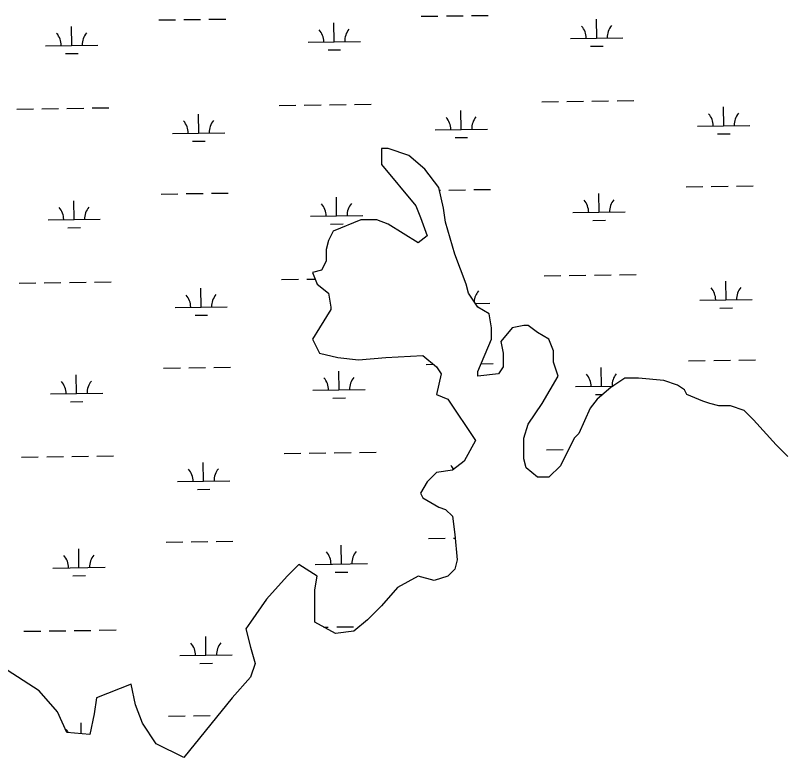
# Model space of a CAD drawing. Extents: x 3767014 to 3805179, y 361544 to 387384.
# Drawn here: x 3771779 to 3773246, y 370162 to 371580 of the extents above; entities that cross this region are included whole.
import ezdxf

# ---------------------------------------------------------------- set-up
doc = ezdxf.new("R2010")
doc.units = 0
doc.layers.add('V-TOPO-SHOR', color=7, linetype='Continuous')
doc.layers.add('V-WETL-SWMP', color=7, linetype='Continuous')

msp = doc.modelspace()

# ---------------------------------------------------------------- linework, layer by layer
at = {"layer": 'V-TOPO-SHOR'}
for p, q in [((3772491.598, 371325.868), (3772478.427, 371325.868)), ((3772478.427, 371325.868), (3772478.427, 371295.117)), ((3772531.111, 371312.689), (3772491.598, 371325.868)), ((3772561.844, 371286.331), (3772531.111, 371312.689)), ((3772478.427, 371295.117), (3772544.282, 371216.043)), ((3772588.186, 371251.187), (3772561.844, 371286.331)), ((3772596.966, 371211.65), (3772588.186, 371251.187)), ((3772544.282, 371216.043), (3772553.063, 371194.079)), ((3772601.357, 371185.293), (3772596.966, 371211.65)), ((3772438.914, 371189.686), (3772386.23, 371167.721)), ((3772469.646, 371189.686), (3772438.914, 371189.686)), ((3772491.598, 371180.9), (3772469.646, 371189.686)), ((3772548.673, 371145.756), (3772491.598, 371180.9)), ((3772553.063, 371194.079), (3772566.234, 371158.935)), ((3772618.918, 371123.791), (3772601.357, 371185.293)), ((3772386.23, 371167.721), (3772377.449, 371150.149)), ((3772566.234, 371158.935), (3772548.673, 371145.756)), ((3772377.449, 371150.149), (3772373.059, 371132.577)), ((3772373.059, 371132.577), (3772373.059, 371110.612)), ((3772640.869, 371066.682), (3772618.918, 371123.791)), ((3772373.059, 371110.612), (3772364.278, 371093.04)), ((3772364.278, 371093.04), (3772346.717, 371088.647)), ((3772346.717, 371088.647), (3772355.497, 371066.682)), ((3772355.497, 371066.682), (3772377.449, 371049.11)), ((3772645.26, 371049.11), (3772640.869, 371066.682)), ((3772377.449, 371049.11), (3772381.839, 371022.752)), ((3772662.821, 371022.752), (3772645.26, 371049.11)), ((3772381.839, 371022.752), (3772381.839, 371018.359)), ((3772684.773, 371009.573), (3772662.821, 371022.752)), ((3772381.839, 371018.359), (3772359.888, 370983.215)), ((3772689.163, 370983.215), (3772684.773, 371009.573)), ((3772359.888, 370983.215), (3772346.717, 370961.251)), ((3772689.163, 370961.25), (3772689.163, 370983.215)), ((3772728.676, 370983.215), (3772706.724, 370956.858)), ((3772750.628, 370987.608), (3772728.676, 370983.215)), ((3772759.409, 370987.608), (3772750.628, 370987.608)), ((3772776.97, 370974.429), (3772759.409, 370987.608)), ((3772346.717, 370961.251), (3772359.888, 370934.893)), ((3772662.821, 370899.749), (3772689.163, 370961.25)), ((3772798.922, 370961.25), (3772776.97, 370974.429)), ((3772807.702, 370939.286), (3772798.922, 370961.25)), ((3772706.724, 370956.858), (3772711.115, 370934.893)), ((3772359.888, 370934.893), (3772395.01, 370926.107)), ((3772711.115, 370934.893), (3772711.115, 370908.535)), ((3772807.702, 370917.321), (3772807.702, 370939.286)), ((3772395.01, 370926.107), (3772434.524, 370921.714)), ((3772434.524, 370921.714), (3772487.208, 370926.107)), ((3772487.208, 370926.107), (3772557.453, 370930.5)), ((3772557.453, 370930.5), (3772583.795, 370908.535)), ((3772816.483, 370890.963), (3772807.702, 370917.321)), ((3772583.795, 370908.535), (3772592.576, 370895.356)), ((3772711.115, 370908.535), (3772702.334, 370895.356)), ((3772592.576, 370895.356), (3772583.795, 370855.819)), ((3772662.821, 370890.963), (3772662.821, 370899.749)), ((3772702.334, 370895.356), (3772662.821, 370890.963)), ((3772785.751, 370838.247), (3772816.483, 370890.963)), ((3772943.803, 370886.57), (3772917.461, 370868.998)), ((3772970.145, 370886.57), (3772943.803, 370886.57)), ((3773018.439, 370882.177), (3772970.145, 370886.57)), ((3773044.781, 370873.391), (3773018.439, 370882.177)), ((3773057.952, 370864.605), (3773044.781, 370873.391)), ((3772917.461, 370868.998), (3772891.119, 370847.033)), ((3773062.343, 370855.819), (3773057.952, 370864.605)), ((3772583.795, 370855.819), (3772605.747, 370847.033)), ((3772605.747, 370847.033), (3772658.431, 370767.959)), ((3772891.119, 370847.033), (3772877.948, 370829.461)), ((3773093.075, 370842.64), (3773062.343, 370855.819)), ((3773106.246, 370838.247), (3773093.075, 370842.64)), ((3772759.409, 370798.71), (3772785.751, 370838.247)), ((3772877.948, 370829.461), (3772855.996, 370781.138)), ((3773123.807, 370833.854), (3773106.246, 370838.247)), ((3773145.759, 370833.854), (3773123.807, 370833.854)), ((3773172.101, 370825.068), (3773145.759, 370833.854)), ((3773189.663, 370807.496), (3773172.101, 370825.068)), ((3772750.628, 370772.352), (3772759.409, 370798.71)), ((3773233.566, 370759.173), (3773189.663, 370807.496)), ((3772750.628, 370732.816), (3772750.628, 370772.352)), ((3772847.216, 370772.352), (3772820.874, 370719.637)), ((3772855.996, 370781.138), (3772847.216, 370772.352)), ((3772658.431, 370767.959), (3772636.479, 370728.423)), ((3773255.518, 370737.209), (3773233.566, 370759.173)), ((3772636.479, 370728.423), (3772614.528, 370710.851)), ((3772755.018, 370715.244), (3772750.628, 370732.816)), ((3772614.528, 370710.851), (3772583.795, 370706.458)), ((3772776.97, 370697.672), (3772755.018, 370715.244)), ((3772820.874, 370719.637), (3772798.922, 370697.672)), ((3772583.795, 370706.458), (3772566.234, 370688.886)), ((3772798.922, 370697.672), (3772776.97, 370697.672)), ((3772566.234, 370688.886), (3772553.063, 370666.921)), ((3772553.063, 370666.921), (3772557.453, 370658.135)), ((3772557.453, 370658.135), (3772588.186, 370640.563)), ((3772588.186, 370640.563), (3772601.357, 370636.17)), ((3772601.357, 370636.17), (3772614.528, 370622.991)), ((3772614.528, 370622.991), (3772618.918, 370587.847)), ((3772618.918, 370587.847), (3772623.308, 370539.525)), ((3772623.308, 370539.525), (3772618.918, 370521.953)), ((3772320.374, 370530.739), (3772298.423, 370508.774)), ((3772355.497, 370508.774), (3772320.374, 370530.739)), ((3772618.918, 370521.953), (3772605.747, 370508.774)), ((3772298.423, 370508.774), (3772258.91, 370464.844)), ((3772351.107, 370482.416), (3772355.497, 370508.774)), ((3772548.673, 370508.774), (3772509.159, 370486.809)), ((3772579.405, 370499.988), (3772548.673, 370508.774)), ((3772605.747, 370508.774), (3772579.405, 370499.988)), ((3772351.107, 370420.914), (3772351.107, 370482.416)), ((3772509.159, 370486.809), (3772478.427, 370451.665)), ((3772258.91, 370464.844), (3772228.177, 370420.914)), ((3772478.427, 370451.665), (3772452.085, 370425.307)), ((3772228.177, 370420.914), (3772219.397, 370407.735)), ((3772390.62, 370398.949), (3772351.107, 370420.914)), ((3772452.085, 370425.307), (3772425.743, 370403.342)), ((3772219.397, 370407.735), (3772228.177, 370372.591)), ((3772425.743, 370403.342), (3772390.62, 370398.949)), ((3772228.177, 370372.591), (3772236.958, 370341.84)), ((3772236.958, 370341.84), (3772228.177, 370315.483)), ((3771824.265, 370289.125), (3771762.8, 370328.661)), ((3772228.177, 370315.483), (3772193.054, 370275.946)), ((3771999.879, 370302.304), (3771934.024, 370275.946)), ((3772008.66, 370262.767), (3771999.879, 370302.304)), ((3771859.388, 370249.588), (3771824.265, 370289.125)), ((3771934.024, 370275.946), (3771929.634, 370245.195)), ((3772193.054, 370275.946), (3772100.857, 370161.728)), ((3772021.831, 370227.623), (3772008.66, 370262.767)), ((3771876.949, 370210.051), (3771859.388, 370249.588)), ((3771929.634, 370245.195), (3771920.853, 370205.658)), ((3772048.173, 370188.086), (3772021.831, 370227.623)), ((3771920.853, 370205.658), (3771876.949, 370210.051)), ((3772100.857, 370161.728), (3772048.173, 370188.086))]:
    msp.add_line(p, q, dxfattribs=at)
at = {"layer": 'V-WETL-SWMP'}
for p, q in [((3772554.737, 371578.414), (3772586.734, 371578.858)), ((3772602.732, 371579.081), (3772634.729, 371579.525)), ((3772650.727, 371579.747), (3772682.724, 371580.192)), ((3772052.877, 371571.442), (3772084.874, 371571.887)), ((3772100.873, 371572.109), (3772132.869, 371572.554)), ((3772148.868, 371572.776), (3772180.865, 371573.22)), ((3772388.334, 371529.668), (3772387.834, 371565.664)), ((3772890.193, 371536.639), (3772889.693, 371572.636)), ((3771886.474, 371522.696), (3771885.974, 371558.693)), ((3772840.198, 371535.945), (3772940.189, 371537.334)), ((3771836.479, 371522.002), (3771936.469, 371523.391)), ((3772338.339, 371528.973), (3772438.329, 371530.362)), ((3772878.409, 371521.043), (3772902.407, 371521.376)), ((3771874.69, 371507.1), (3771898.687, 371507.434)), ((3772376.549, 371514.072), (3772400.547, 371514.405)), ((3772785.027, 371415.096), (3772817.024, 371415.54)), ((3772833.023, 371415.763), (3772865.02, 371416.207)), ((3772881.018, 371416.429), (3772913.015, 371416.874)), ((3772929.014, 371417.096), (3772961.01, 371417.54)), ((3771781.308, 371401.153), (3771813.305, 371401.597)), ((3771829.304, 371401.82), (3771861.301, 371402.264)), ((3771877.299, 371402.486), (3771909.296, 371402.931)), ((3771925.294, 371403.153), (3771957.291, 371403.598)), ((3772283.168, 371408.124), (3772315.165, 371408.569)), ((3772331.163, 371408.791), (3772363.16, 371409.236)), ((3772379.159, 371409.458), (3772411.155, 371409.902)), ((3772427.154, 371410.125), (3772459.151, 371410.569)), ((3773133.015, 371369.183), (3773132.515, 371405.179)), ((3772129.296, 371355.24), (3772128.796, 371391.237)), ((3772631.155, 371362.211), (3772630.655, 371398.208)), ((3772581.16, 371361.517), (3772681.15, 371362.906)), ((3773083.02, 371368.488), (3773183.01, 371369.877)), ((3772079.3, 371354.545), (3772179.291, 371355.934)), ((3772619.371, 371346.615), (3772643.368, 371346.949)), ((3773121.23, 371353.587), (3773145.228, 371353.92)), ((3772117.511, 371339.644), (3772141.509, 371339.977)), ((3772491.598, 371325.868), (3772478.427, 371325.868)), ((3772478.427, 371325.868), (3772478.427, 371295.117)), ((3772531.111, 371312.689), (3772491.598, 371325.868)), ((3772561.844, 371286.331), (3772531.111, 371312.689)), ((3772478.427, 371295.117), (3772544.282, 371216.043)), ((3772588.186, 371251.187), (3772561.844, 371286.331)), ((3773109.213, 371253.409), (3773141.209, 371253.854)), ((3773157.208, 371254.076), (3773189.205, 371254.52)), ((3772057.498, 371238.799), (3772089.495, 371239.244)), ((3772105.493, 371239.466), (3772137.49, 371239.911)), ((3772153.489, 371240.133), (3772185.486, 371240.577)), ((3772596.966, 371211.65), (3772588.186, 371251.187)), ((3772589.296, 371246.187), (3772591.354, 371246.215)), ((3772607.353, 371246.438), (3772639.35, 371246.882)), ((3772655.348, 371247.104), (3772687.345, 371247.549)), ((3772894.814, 371203.996), (3772894.314, 371239.993)), ((3773061.217, 371252.742), (3773093.214, 371253.187)), ((3771891.095, 371190.053), (3771890.595, 371226.05)), ((3772392.955, 371197.025), (3772392.455, 371233.021)), ((3772544.282, 371216.043), (3772553.063, 371194.079)), ((3772601.357, 371185.293), (3772596.966, 371211.65)), ((3772342.959, 371196.33), (3772442.95, 371197.719)), ((3772844.819, 371203.302), (3772944.809, 371204.691)), ((3771841.1, 371189.359), (3771941.09, 371190.748)), ((3772381.17, 371181.429), (3772405.168, 371181.762)), ((3772438.914, 371189.686), (3772386.23, 371167.721)), ((3772469.646, 371189.686), (3772438.914, 371189.686)), ((3772491.598, 371180.9), (3772469.646, 371189.686)), ((3772548.673, 371145.756), (3772491.598, 371180.9)), ((3772553.063, 371194.079), (3772566.234, 371158.935)), ((3772618.918, 371123.791), (3772601.357, 371185.293)), ((3772883.03, 371188.4), (3772907.027, 371188.734)), ((3771879.31, 371174.457), (3771903.308, 371174.791)), ((3772386.23, 371167.721), (3772377.449, 371150.149)), ((3772566.234, 371158.935), (3772548.673, 371145.756)), ((3772377.449, 371150.149), (3772373.059, 371132.577)), ((3772373.059, 371132.577), (3772373.059, 371110.612)), ((3772640.869, 371066.682), (3772618.918, 371123.791)), ((3772373.059, 371110.612), (3772364.278, 371093.04)), ((3772364.278, 371093.04), (3772346.717, 371088.647)), ((3772346.717, 371088.647), (3772355.497, 371066.682)), ((3772789.648, 371082.453), (3772821.645, 371082.897)), ((3772837.644, 371083.12), (3772869.641, 371083.564)), ((3772885.639, 371083.786), (3772917.636, 371084.231)), ((3772933.634, 371084.453), (3772965.631, 371084.898)), ((3771785.929, 371068.51), (3771817.926, 371068.954)), ((3771833.924, 371069.177), (3771865.921, 371069.621)), ((3771881.92, 371069.843), (3771913.917, 371070.288)), ((3771929.915, 371070.51), (3771961.912, 371070.955)), ((3772287.789, 371075.481), (3772319.786, 371075.926)), ((3772335.784, 371076.148), (3772351.625, 371076.368)), ((3772355.497, 371066.682), (3772377.449, 371049.11)), ((3772645.26, 371049.11), (3772640.869, 371066.682)), ((3773137.636, 371036.54), (3773137.135, 371072.536)), ((3772133.916, 371022.597), (3772133.416, 371058.594)), ((3772377.449, 371049.11), (3772381.839, 371022.752)), ((3772662.821, 371022.752), (3772645.26, 371049.11)), ((3773087.64, 371035.845), (3773187.631, 371037.234)), ((3772083.921, 371021.903), (3772183.912, 371023.292)), ((3772381.839, 371022.752), (3772381.839, 371018.359)), ((3772658.073, 371029.878), (3772685.771, 371030.263)), ((3772684.773, 371009.573), (3772662.821, 371022.752)), ((3773125.851, 371020.944), (3773149.849, 371021.277)), ((3772122.132, 371007.001), (3772146.13, 371007.334)), ((3772381.839, 371018.359), (3772359.888, 370983.215)), ((3772689.163, 370983.215), (3772684.773, 371009.573)), ((3772359.888, 370983.215), (3772346.717, 370961.251)), ((3772689.163, 370961.25), (3772689.163, 370983.215)), ((3772728.676, 370983.215), (3772706.724, 370956.858)), ((3772750.628, 370987.608), (3772728.676, 370983.215)), ((3772759.409, 370987.608), (3772750.628, 370987.608)), ((3772776.97, 370974.429), (3772759.409, 370987.608)), ((3772346.717, 370961.251), (3772359.888, 370934.893)), ((3772662.821, 370899.749), (3772689.163, 370961.25)), ((3772798.922, 370961.25), (3772776.97, 370974.429)), ((3772807.702, 370939.286), (3772798.922, 370961.25)), ((3772706.724, 370956.858), (3772711.115, 370934.893)), ((3772359.888, 370934.893), (3772395.01, 370926.107)), ((3772711.115, 370934.893), (3772711.115, 370908.535)), ((3772807.702, 370917.321), (3772807.702, 370939.286)), ((3772395.01, 370926.107), (3772434.524, 370921.714)), ((3772434.524, 370921.714), (3772487.208, 370926.107)), ((3772487.208, 370926.107), (3772557.453, 370930.5)), ((3772557.453, 370930.5), (3772583.795, 370908.535)), ((3772816.483, 370890.963), (3772807.702, 370917.321)), ((3773065.838, 370920.099), (3773097.835, 370920.544)), ((3773113.833, 370920.766), (3773145.83, 370921.211)), ((3773161.829, 370921.433), (3773193.826, 370921.877)), ((3772062.119, 370906.157), (3772094.116, 370906.601)), ((3772110.114, 370906.823), (3772142.111, 370907.268)), ((3772158.11, 370907.49), (3772190.106, 370907.934)), ((3772563.978, 370913.128), (3772578.052, 370913.324)), ((3772583.795, 370908.535), (3772592.576, 370895.356)), ((3772669.177, 370914.589), (3772691.966, 370914.906)), ((3772711.115, 370908.535), (3772702.334, 370895.356)), ((3772899.435, 370871.353), (3772898.935, 370907.35)), ((3771895.716, 370857.411), (3771895.216, 370893.407)), ((3772397.575, 370864.382), (3772397.075, 370900.379)), ((3772592.576, 370895.356), (3772583.795, 370855.819)), ((3772662.821, 370890.963), (3772662.821, 370899.749)), ((3772702.334, 370895.356), (3772662.821, 370890.963)), ((3772785.751, 370838.247), (3772816.483, 370890.963)), ((3772943.803, 370886.57), (3772917.461, 370868.998)), ((3772970.145, 370886.57), (3772943.803, 370886.57)), ((3773018.439, 370882.177), (3772970.145, 370886.57)), ((3773044.781, 370873.391), (3773018.439, 370882.177)), ((3773057.952, 370864.605), (3773044.781, 370873.391)), ((3771845.721, 370856.716), (3771945.711, 370858.105)), ((3772347.58, 370863.688), (3772447.571, 370865.077)), ((3772849.44, 370870.659), (3772921.45, 370871.659)), ((3772917.461, 370868.998), (3772891.119, 370847.033)), ((3773062.343, 370855.819), (3773057.952, 370864.605)), ((3772385.791, 370848.786), (3772409.789, 370849.119)), ((3772583.795, 370855.819), (3772605.747, 370847.033)), ((3772605.747, 370847.033), (3772658.431, 370767.959)), ((3772891.119, 370847.033), (3772877.948, 370829.461)), ((3772887.65, 370855.757), (3772901.818, 370855.954)), ((3773093.075, 370842.64), (3773062.343, 370855.819)), ((3773106.246, 370838.247), (3773093.075, 370842.64)), ((3771883.931, 370841.814), (3771907.929, 370842.148)), ((3772759.409, 370798.71), (3772785.751, 370838.247)), ((3772877.948, 370829.461), (3772855.996, 370781.138)), ((3773123.807, 370833.854), (3773106.246, 370838.247)), ((3773145.759, 370833.854), (3773123.807, 370833.854)), ((3773172.101, 370825.068), (3773145.759, 370833.854)), ((3773189.663, 370807.496), (3773172.101, 370825.068)), ((3772750.628, 370772.352), (3772759.409, 370798.71)), ((3773233.566, 370759.173), (3773189.663, 370807.496)), ((3772750.628, 370732.816), (3772750.628, 370772.352)), ((3772847.216, 370772.352), (3772820.874, 370719.637)), ((3772855.996, 370781.138), (3772847.216, 370772.352)), ((3772658.431, 370767.959), (3772636.479, 370728.423)), ((3773255.518, 370737.209), (3773233.566, 370759.173)), ((3772292.409, 370742.839), (3772324.406, 370743.283)), ((3772340.405, 370743.505), (3772372.402, 370743.95)), ((3772388.4, 370744.172), (3772420.397, 370744.616)), ((3772436.396, 370744.839), (3772468.392, 370745.283)), ((3772794.269, 370749.81), (3772826.266, 370750.254)), ((3771790.55, 370735.867), (3771822.547, 370736.312)), ((3771838.545, 370736.534), (3771870.542, 370736.978)), ((3771886.541, 370737.201), (3771918.538, 370737.645)), ((3771934.536, 370737.867), (3771966.533, 370738.312)), ((3772138.537, 370689.954), (3772138.037, 370725.951)), ((3772636.479, 370728.423), (3772614.528, 370710.851)), ((3772755.018, 370715.244), (3772750.628, 370732.816)), ((3772614.528, 370710.851), (3772583.795, 370706.458)), ((3772776.97, 370697.672), (3772755.018, 370715.244)), ((3772820.874, 370719.637), (3772798.922, 370697.672)), ((3772583.795, 370706.458), (3772566.234, 370688.886)), ((3772798.922, 370697.672), (3772776.97, 370697.672)), ((3772088.542, 370689.26), (3772188.532, 370690.649)), ((3772566.234, 370688.886), (3772553.063, 370666.921)), ((3772126.753, 370674.358), (3772150.75, 370674.691)), ((3772553.063, 370666.921), (3772557.453, 370658.135)), ((3772557.453, 370658.135), (3772588.186, 370640.563)), ((3772588.186, 370640.563), (3772601.357, 370636.17)), ((3772601.357, 370636.17), (3772614.528, 370622.991)), ((3772614.528, 370622.991), (3772618.918, 370587.847)), ((3772568.599, 370580.485), (3772600.596, 370580.93)), ((3772616.595, 370581.152), (3772619.523, 370581.193)), ((3772618.918, 370587.847), (3772623.308, 370539.525)), ((3772066.74, 370573.514), (3772098.737, 370573.958)), ((3772114.735, 370574.18), (3772146.732, 370574.625)), ((3772162.73, 370574.847), (3772194.727, 370575.292)), ((3772402.196, 370531.739), (3772401.696, 370567.736)), ((3771900.337, 370524.768), (3771899.837, 370560.764)), ((3772623.308, 370539.525), (3772618.918, 370521.953)), ((3771850.341, 370524.073), (3771950.332, 370525.462)), ((3772320.374, 370530.739), (3772298.423, 370508.774)), ((3772355.497, 370508.774), (3772320.374, 370530.739)), ((3772352.201, 370531.045), (3772452.191, 370532.434)), ((3772618.918, 370521.953), (3772605.747, 370508.774)), ((3771888.552, 370509.171), (3771912.55, 370509.505)), ((3772298.423, 370508.774), (3772258.91, 370464.844)), ((3772351.107, 370482.416), (3772355.497, 370508.774)), ((3772390.412, 370516.143), (3772414.409, 370516.476)), ((3772548.673, 370508.774), (3772509.159, 370486.809)), ((3772579.405, 370499.988), (3772548.673, 370508.774)), ((3772605.747, 370508.774), (3772579.405, 370499.988)), ((3772351.107, 370420.914), (3772351.107, 370482.416)), ((3772509.159, 370486.809), (3772478.427, 370451.665)), ((3772258.91, 370464.844), (3772228.177, 370420.914)), ((3772478.427, 370451.665), (3772452.085, 370425.307)), ((3772228.177, 370420.914), (3772219.397, 370407.735)), ((3772390.62, 370398.949), (3772351.107, 370420.914)), ((3772452.085, 370425.307), (3772425.743, 370403.342)), ((3771795.171, 370403.224), (3771827.168, 370403.669)), ((3771843.166, 370403.891), (3771875.163, 370404.335)), ((3771891.161, 370404.558), (3771923.158, 370405.002)), ((3771939.157, 370405.224), (3771971.154, 370405.669)), ((3772219.397, 370407.735), (3772228.177, 370372.591)), ((3772368.6, 370411.19), (3772377.023, 370411.307)), ((3772425.743, 370403.342), (3772390.62, 370398.949)), ((3772393.021, 370411.529), (3772425.018, 370411.974)), ((3772143.158, 370357.311), (3772142.658, 370393.308)), ((3772228.177, 370372.591), (3772236.958, 370341.84)), ((3772093.163, 370356.617), (3772193.153, 370358.006)), ((3772131.373, 370341.715), (3772155.371, 370342.048)), ((3772236.958, 370341.84), (3772228.177, 370315.483)), ((3771824.265, 370289.125), (3771762.8, 370328.661)), ((3772228.177, 370315.483), (3772193.054, 370275.946)), ((3771999.879, 370302.304), (3771934.024, 370275.946)), ((3772008.66, 370262.767), (3771999.879, 370302.304)), ((3771859.388, 370249.588), (3771824.265, 370289.125)), ((3771934.024, 370275.946), (3771929.634, 370245.195)), ((3772193.054, 370275.946), (3772100.857, 370161.728)), ((3772021.831, 370227.623), (3772008.66, 370262.767)), ((3771876.949, 370210.051), (3771859.388, 370249.588)), ((3771929.634, 370245.195), (3771920.853, 370205.658)), ((3772071.36, 370240.871), (3772103.357, 370241.315)), ((3772119.356, 370241.537), (3772151.353, 370241.982)), ((3771904.747, 370207.27), (3771904.457, 370228.121)), ((3772048.173, 370188.086), (3772021.831, 370227.623)), ((3771920.853, 370205.658), (3771876.949, 370210.051)), ((3772100.857, 370161.728), (3772048.173, 370188.086))]:
    msp.add_line(p, q, dxfattribs=at)
for centre, start, end in [((3772333.09, 371529.375), 0.024037, 41.567696), ((3772443.565, 371530.91), 140.024034, 181.567693), ((3772834.949, 371536.347), 0.024037, 41.567696), ((3772945.424, 371537.881), 140.024034, 181.567693), ((3771831.23, 371522.404), 0.024037, 41.567696), ((3771941.705, 371523.938), 140.024034, 181.567693), ((3772686.386, 371363.454), 140.024034, 181.567693), ((3773077.771, 371368.89), 0.024037, 41.567696), ((3773188.246, 371370.425), 140.024034, 181.567693), ((3772074.051, 371354.947), 0.024037, 41.567696), ((3772184.527, 371356.482), 140.024034, 181.567693), ((3772575.911, 371361.919), 0.024037, 41.567696), ((3772839.57, 371203.704), 0.024037, 41.567696), ((3772950.045, 371205.238), 140.024034, 181.567693), ((3771835.851, 371189.761), 0.024037, 41.567696), ((3771946.326, 371191.296), 140.024034, 181.567693), ((3772337.71, 371196.732), 0.024037, 41.567696), ((3772448.186, 371198.267), 140.024034, 181.567693), ((3772691.007, 371030.811), 140.024034, 176.072327), ((3773082.391, 371036.247), 0.024037, 41.567696), ((3773192.867, 371037.782), 140.024034, 181.567693), ((3772078.672, 371022.305), 0.024037, 41.567696), ((3772189.147, 371023.839), 140.024034, 181.567693), ((3772342.331, 370864.089), 0.024037, 41.567696), ((3772452.806, 370865.624), 140.024034, 181.567693), ((3772844.191, 370871.061), 0.024037, 41.567696), ((3772954.666, 370872.596), 140.024034, 181.567693), ((3771840.472, 370857.118), 0.024037, 41.567696), ((3771950.947, 370858.653), 140.024034, 181.567693), ((3772083.293, 370689.662), 0.024037, 41.567696), ((3772193.768, 370691.196), 140.024034, 181.567693), ((3772585.153, 370696.633), 26.793735, 41.567696), ((3772346.952, 370531.447), 0.024037, 41.567696), ((3772457.427, 370532.981), 140.024034, 181.567693), ((3771845.092, 370524.475), 0.024037, 41.567696), ((3771955.568, 370526.01), 140.024034, 181.567693), ((3772087.914, 370357.019), 0.024037, 41.567696), ((3772198.389, 370358.553), 140.024034, 181.567693), ((3771849.713, 370191.832), 30.532947, 41.567696)]:
    msp.add_arc(centre, 35.246, start, end, dxfattribs=at)

doc.saveas('drawing.dxf')
